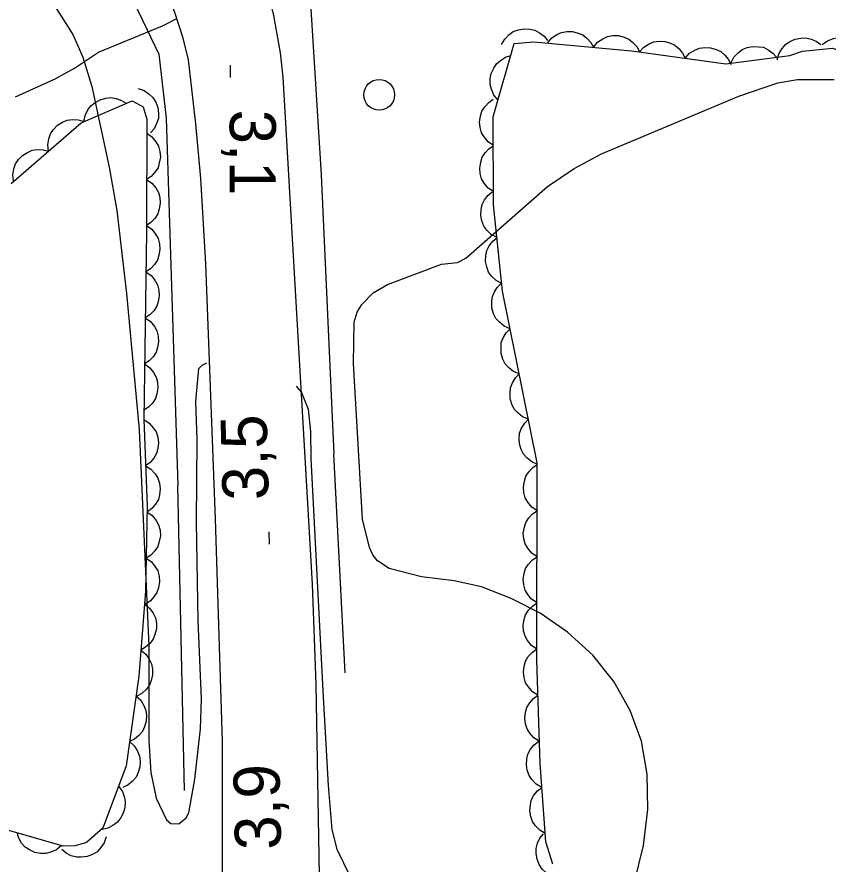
# Model space of a CAD drawing. Extents: x 336540 to 340074, y 5572036 to 5573747.
# Drawn here: x 337826.7 to 337879.4, y 5572610.7 to 5572665.8 of the extents above; entities that cross this region are included whole.
import ezdxf

# ---------------------------------------------------------------- set-up
doc = ezdxf.new("R2010")
doc.units = 0
for name, color, linetype in [('Niveau 19', 7, 'Continuous'), ('Niveau 2', 7, 'Continuous'), ('Niveau 22', 7, 'Continuous'), ('Niveau 3', 7, 'Continuous'), ('Niveau 36', 7, 'Continuous'), ('Niveau 4', 7, 'Continuous'), ('Niveau 44', 7, 'Continuous')]:
    doc.layers.add(name, color=color, linetype=linetype)

msp = doc.modelspace()

# ---------------------------------------------------------------- linework, layer by layer
at = {"layer": 'Niveau 19'}
for points in [[(337712.98, 5572779.69), (337742.53, 5572755.28), (337762.03, 5572739.67), (337829.49, 5572684.69), (337834.99, 5572680.09), (337837.06, 5572678.09), (337838.63, 5572676.37), (337840.01, 5572674.68), (337840.7, 5572673.65), (337841.53, 5572672.11), (337842.06, 5572670.79), (337842.65, 5572668.78), (337843.33, 5572665.9), (337843.76, 5572663.48), (337843.95, 5572661.91), (337845.85, 5572628.94), (337846.09, 5572622.43), (337846.3, 5572609.99)], [(337840.01, 5572610.15), (337840.02, 5572618.71), (337839.56, 5572633.17), (337838.94, 5572649.77), (337838.61, 5572655.32), (337838.28, 5572658.87), (337837.8, 5572663.03), (337837.47, 5572664.44), (337836.93, 5572666.1), (337835.96, 5572668.65), (337835.06, 5572670.62), (337834.43, 5572671.65), (337833.43, 5572672.85), (337830.87, 5572675.2), (337815.28, 5572688.25), (337763.4, 5572730.81), (337747.9, 5572743.42), (337733.2, 5572755.24)]]:
    msp.add_lwpolyline(points, dxfattribs=at)
at = {"layer": 'Niveau 2'}
for points in [[(337829.22, 5572666.35), (337830.29, 5572664.67), (337830.95, 5572663.21), (337831.52, 5572661.3), (337832.66, 5572656.04), (337833.14, 5572653.23), (337833.78, 5572647.83), (337834.61, 5572638.96), (337835.24, 5572624.92), (337835.23, 5572618.75), (337835.37, 5572616.68), (337835.7, 5572615.01), (337836.37, 5572613.62), (337836.66, 5572613.38), (337837.19, 5572613.34), (337837.66, 5572613.73), (337837.83, 5572614.07), (337838.22, 5572616.25), (337838.59, 5572619.52), (337838.66, 5572621.47), (337838.44, 5572626.56), (337838.34, 5572632.96), (337838.38, 5572638.33), (337838.28, 5572640.8), (337838.48, 5572642.96), (337838.7, 5572643.18), (337839.01, 5572643.32)], [(337866.2, 5572607.08), (337867.39, 5572611.95), (337867.67, 5572614.29), (337867.64, 5572616.57), (337867.27, 5572618.72), (337866.52, 5572620.73), (337865.46, 5572622.6), (337864.1, 5572624.32), (337862.46, 5572625.82), (337860.68, 5572627.04), (337858.79, 5572628), (337856.86, 5572628.77), (337855.08, 5572629.15), (337852.96, 5572629.42), (337850.85, 5572629.95), (337850.1, 5572630.46), (337849.8, 5572630.85), (337849.57, 5572631.31), (337849.12, 5572633.17), (337848.53, 5572643.28), (337848.58, 5572645.97), (337848.77, 5572646.63), (337849.07, 5572647.12), (337849.82, 5572647.87), (337850.76, 5572648.41), (337854.26, 5572649.73), (337855.3, 5572649.85), (337855.85, 5572650.12), (337861.16, 5572654.8), (337862.88, 5572655.96), (337864.66, 5572656.91), (337873.59, 5572660.67), (337876.14, 5572661.53), (337877.41, 5572661.75), (337879.79, 5572661.75)], [(337844.81, 5572641.81), (337845.16, 5572641.39), (337845.6, 5572640.32), (337845.74, 5572638.86), (337845.77, 5572637.11), (337846.55, 5572621.99), (337846.89, 5572615.84), (337847.13, 5572612.98), (337847.45, 5572611.71), (337848.3, 5572609.96)]]:
    msp.add_lwpolyline(points, dxfattribs=at)
at = {"layer": 'Niveau 22'}
msp.add_lwpolyline([(337826.56, 5572660.61), (337829.13, 5572661.8), (337830.39, 5572662.49), (337831.96, 5572663.53), (337836.13, 5572665.24), (337837.06, 5572665.71)], dxfattribs=at)
at = {"layer": 'Niveau 3'}
for p, q in [((337840.53, 5572662.67), (337840.51, 5572661.87)), ((337843.08, 5572631.54), (337843.06, 5572632.34))]:
    msp.add_line(p, q, dxfattribs=at)
at = {"layer": 'Niveau 36'}
msp.add_circle((337850.209, 5572660.751), 1, dxfattribs=at)
at = {"layer": 'Niveau 4'}
for points in [[(337729.89, 5572768.34), (337739.09, 5572761.24), (337748.28, 5572753.64), (337758.21, 5572745.96), (337763.29, 5572742.22), (337772.1, 5572734.8), (337776.34, 5572730.8), (337780.97, 5572726.62), (337786.08, 5572722.81), (337795.22, 5572715.2), (337800.36, 5572711.66), (337804.82, 5572708.13), (337809.23, 5572703.93), (337813.64, 5572700.01), (337823.13, 5572692.29), (337827.59, 5572688.36), (337832.21, 5572684.75), (337837.3, 5572680.55), (337841.94, 5572675.44), (337844.59, 5572671.21), (337845.74, 5572666.69), (337846.44, 5572655.54), (337847.27, 5572637.38)], [(337734.94, 5572750.56), (337739.53, 5572746.61), (337744.44, 5572742.97), (337748.88, 5572739.46), (337753.54, 5572735.99), (337757.16, 5572732.1), (337761.2, 5572729.03), (337765.73, 5572725.81), (337774.67, 5572718.12), (337784.4, 5572710.3), (337789.1, 5572706.85), (337793.58, 5572702.82), (337798.1, 5572698.98), (337807.3, 5572692.05), (337815.89, 5572684.39), (337820.34, 5572679.93), (337824.9, 5572675.6), (337829.59, 5572671.72), (337834.04, 5572667.26), (337835.89, 5572663.4), (337836.35, 5572659.23), (337837.12, 5572635.34)], [(337847.99, 5572623.17), (337847.27, 5572637.38)], [(337837.56, 5572615.51), (337837.12, 5572635.34)]]:
    msp.add_lwpolyline(points, dxfattribs=at)
at = {"layer": 'Niveau 44'}
for points in [[(337858.17, 5572664.02), (337858.37, 5572664.38), (337858.67, 5572664.67), (337858.93, 5572664.86), (337859.26, 5572664.98), (337859.63, 5572665.04), (337860.01, 5572665.01), (337860.33, 5572664.95), (337860.64, 5572664.78), (337860.93, 5572664.56), (337861.16, 5572664.28)], [(337861.16, 5572664.12), (337861.42, 5572664.44), (337861.76, 5572664.67), (337862.06, 5572664.81), (337862.4, 5572664.87), (337862.77, 5572664.87), (337863.14, 5572664.77), (337863.45, 5572664.66), (337863.72, 5572664.44), (337863.97, 5572664.16), (337864.15, 5572663.85)], [(337864.15, 5572663.85), (337864.41, 5572664.17), (337864.75, 5572664.39), (337865.05, 5572664.54), (337865.39, 5572664.6), (337865.76, 5572664.6), (337866.13, 5572664.5), (337866.44, 5572664.38), (337866.71, 5572664.16), (337866.96, 5572663.89), (337867.13, 5572663.57)], [(337879.02, 5572664.03), (337879.36, 5572664.27), (337879.74, 5572664.41), (337880.07, 5572664.48), (337880.42, 5572664.45), (337880.78, 5572664.36), (337881.11, 5572664.17), (337881.38, 5572663.98), (337881.59, 5572663.7), (337881.76, 5572663.37), (337881.85, 5572663.02)], [(337861.51, 5572610.73), (337861.05, 5572612.19), (337860.67, 5572617.27), (337860.46, 5572624.01), (337860.49, 5572636.83), (337858.23, 5572647.99), (337857.65, 5572653.6), (337857.63, 5572659.33), (337858.99, 5572664.09), (337860.27, 5572664.2), (337866.61, 5572663.62), (337872.75, 5572662.77), (337876.92, 5572663.31), (337877.74, 5572663.6), (337879.69, 5572663.79), (337886.33, 5572661.44), (337891.31, 5572660.56), (337896.93, 5572660.59), (337902.73, 5572660.17), (337909.41, 5572659.53), (337914.89, 5572658.65)], [(337867.13, 5572663.55), (337867.41, 5572663.86), (337867.76, 5572664.07), (337868.06, 5572664.2), (337868.41, 5572664.24), (337868.78, 5572664.22), (337869.15, 5572664.11), (337869.44, 5572663.98), (337869.71, 5572663.75), (337869.94, 5572663.46), (337870.1, 5572663.14)], [(337876.09, 5572663.02), (337876.2, 5572663.42), (337876.41, 5572663.77), (337876.62, 5572664.02), (337876.91, 5572664.22), (337877.25, 5572664.38), (337877.62, 5572664.44), (337877.95, 5572664.46), (337878.29, 5572664.38), (337878.63, 5572664.23), (337878.92, 5572664.02)], [(337870.1, 5572663.14), (337870.38, 5572663.45), (337870.73, 5572663.66), (337871.03, 5572663.79), (337871.38, 5572663.83), (337871.75, 5572663.81), (337872.12, 5572663.7), (337872.42, 5572663.57), (337872.68, 5572663.33), (337872.92, 5572663.05), (337873.07, 5572662.73)], [(337873.08, 5572662.81), (337873.26, 5572663.19), (337873.54, 5572663.48), (337873.8, 5572663.69), (337874.13, 5572663.82), (337874.49, 5572663.9), (337874.87, 5572663.88), (337875.19, 5572663.84), (337875.51, 5572663.68), (337875.81, 5572663.47), (337876.05, 5572663.2)], [(337857.94, 5572660.41), (337857.67, 5572660.73), (337857.51, 5572661.11), (337857.42, 5572661.43), (337857.43, 5572661.78), (337857.5, 5572662.14), (337857.67, 5572662.49), (337857.84, 5572662.77), (337858.1, 5572662.99), (337858.42, 5572663.19), (337858.76, 5572663.3)], [(337834.54, 5572661.17), (337834.93, 5572661.04), (337835.26, 5572660.8), (337835.5, 5572660.58), (337835.68, 5572660.27), (337835.81, 5572659.92), (337835.85, 5572659.54), (337835.85, 5572659.22), (337835.74, 5572658.88), (337835.57, 5572658.55), (337835.33, 5572658.28)], [(337826.27, 5572654.99), (337830.84, 5572658.92), (337834.15, 5572660.37), (337834.87, 5572659.96), (337835.09, 5572659.16), (337835.07, 5572651.87), (337834.9, 5572639.63)], [(337831.01, 5572658.99), (337831.09, 5572659.41), (337831.27, 5572659.77), (337831.46, 5572660.04), (337831.74, 5572660.26), (337832.06, 5572660.43), (337832.43, 5572660.53), (337832.76, 5572660.57), (337833.1, 5572660.51), (337833.45, 5572660.39), (337833.76, 5572660.2)], [(337857.64, 5572657.46), (337857.29, 5572657.69), (337857.03, 5572658.01), (337856.86, 5572658.29), (337856.77, 5572658.63), (337856.74, 5572658.99), (337856.8, 5572659.37), (337856.88, 5572659.69), (337857.08, 5572659.98), (337857.33, 5572660.25), (337857.63, 5572660.46)], [(337828.71, 5572657.08), (337828.66, 5572657.5), (337828.73, 5572657.9), (337828.83, 5572658.21), (337829.03, 5572658.5), (337829.29, 5572658.77), (337829.62, 5572658.97), (337829.91, 5572659.1), (337830.26, 5572659.15), (337830.63, 5572659.13), (337830.98, 5572659.04)], [(337835.09, 5572658.25), (337835.43, 5572658.01), (337835.69, 5572657.7), (337835.86, 5572657.41), (337835.95, 5572657.07), (337835.98, 5572656.7), (337835.91, 5572656.33), (337835.83, 5572656.01), (337835.63, 5572655.72), (337835.38, 5572655.45), (337835.08, 5572655.25)], [(337857.65, 5572654.46), (337857.3, 5572654.69), (337857.04, 5572655.01), (337856.87, 5572655.29), (337856.78, 5572655.63), (337856.75, 5572655.99), (337856.81, 5572656.37), (337856.9, 5572656.69), (337857.09, 5572656.98), (337857.34, 5572657.25), (337857.64, 5572657.46)], [(337826.43, 5572655.13), (337826.38, 5572655.54), (337826.46, 5572655.94), (337826.56, 5572656.26), (337826.76, 5572656.55), (337827.01, 5572656.81), (337827.34, 5572657.01), (337827.64, 5572657.15), (337827.99, 5572657.19), (337828.36, 5572657.18), (337828.71, 5572657.08)], [(337835.08, 5572655.25), (337835.42, 5572655.01), (337835.68, 5572654.7), (337835.85, 5572654.41), (337835.94, 5572654.07), (337835.97, 5572653.7), (337835.91, 5572653.33), (337835.82, 5572653.01), (337835.62, 5572652.72), (337835.37, 5572652.45), (337835.07, 5572652.25)], [(337857.87, 5572651.47), (337857.5, 5572651.67), (337857.21, 5572651.95), (337857.01, 5572652.22), (337856.89, 5572652.55), (337856.82, 5572652.91), (337856.85, 5572653.29), (337856.9, 5572653.61), (337857.06, 5572653.93), (337857.29, 5572654.22), (337857.56, 5572654.45)], [(337835.08, 5572652.25), (337835.42, 5572652.01), (337835.67, 5572651.69), (337835.84, 5572651.4), (337835.92, 5572651.06), (337835.95, 5572650.69), (337835.88, 5572650.32), (337835.79, 5572650), (337835.59, 5572649.71), (337835.33, 5572649.44), (337835.03, 5572649.25)], [(337858.18, 5572648.49), (337857.81, 5572648.68), (337857.52, 5572648.97), (337857.32, 5572649.23), (337857.2, 5572649.56), (337857.13, 5572649.92), (337857.15, 5572650.31), (337857.21, 5572650.63), (337857.37, 5572650.94), (337857.59, 5572651.24), (337857.87, 5572651.47)], [(337835.03, 5572649.25), (337835.38, 5572649.01), (337835.63, 5572648.69), (337835.8, 5572648.4), (337835.88, 5572648.06), (337835.91, 5572647.69), (337835.84, 5572647.32), (337835.75, 5572647), (337835.55, 5572646.71), (337835.29, 5572646.45), (337834.99, 5572646.25)], [(337858.73, 5572645.54), (337858.34, 5572645.7), (337858.03, 5572645.96), (337857.8, 5572646.2), (337857.65, 5572646.51), (337857.54, 5572646.87), (337857.53, 5572647.25), (337857.55, 5572647.58), (337857.69, 5572647.9), (337857.88, 5572648.22), (337858.13, 5572648.48)], [(337834.99, 5572646.25), (337835.33, 5572646.01), (337835.59, 5572645.69), (337835.75, 5572645.4), (337835.84, 5572645.06), (337835.87, 5572644.69), (337835.8, 5572644.32), (337835.7, 5572644.01), (337835.51, 5572643.71), (337835.25, 5572643.45), (337834.95, 5572643.25)], [(337859.32, 5572642.6), (337858.94, 5572642.76), (337858.62, 5572643.02), (337858.4, 5572643.26), (337858.24, 5572643.57), (337858.14, 5572643.93), (337858.13, 5572644.31), (337858.15, 5572644.64), (337858.28, 5572644.96), (337858.47, 5572645.28), (337858.73, 5572645.54)], [(337834.95, 5572643.25), (337835.29, 5572643.01), (337835.54, 5572642.69), (337835.71, 5572642.4), (337835.8, 5572642.06), (337835.82, 5572641.7), (337835.76, 5572641.32), (337835.66, 5572641.01), (337835.47, 5572640.71), (337835.21, 5572640.45), (337834.91, 5572640.25)], [(337859.92, 5572639.66), (337859.53, 5572639.82), (337859.22, 5572640.08), (337858.99, 5572640.32), (337858.84, 5572640.63), (337858.73, 5572640.99), (337858.72, 5572641.37), (337858.75, 5572641.7), (337858.88, 5572642.02), (337859.07, 5572642.34), (337859.32, 5572642.6)], [(337834.9, 5572639.63), (337835.12, 5572634.03), (337835.02, 5572628.48), (337834.57, 5572622.95), (337833.75, 5572617.12), (337832.25, 5572613.06), (337831.17, 5572612.14), (337830.44, 5572611.93), (337829.65, 5572611.9), (337826.13, 5572612.91)], [(337834.9, 5572639.63), (337835.25, 5572639.41), (337835.52, 5572639.1), (337835.71, 5572638.83), (337835.81, 5572638.49), (337835.86, 5572638.13), (337835.81, 5572637.75), (337835.73, 5572637.43), (337835.55, 5572637.13), (337835.31, 5572636.85), (337835.02, 5572636.63)], [(337860.51, 5572636.72), (337860.13, 5572636.88), (337859.81, 5572637.14), (337859.59, 5572637.38), (337859.43, 5572637.69), (337859.33, 5572638.05), (337859.32, 5572638.43), (337859.34, 5572638.76), (337859.47, 5572639.08), (337859.67, 5572639.4), (337859.92, 5572639.66)], [(337835.02, 5572636.63), (337835.37, 5572636.41), (337835.64, 5572636.11), (337835.82, 5572635.83), (337835.93, 5572635.5), (337835.97, 5572635.13), (337835.92, 5572634.75), (337835.85, 5572634.43), (337835.67, 5572634.13), (337835.43, 5572633.85), (337835.14, 5572633.63)], [(337860.48, 5572633.71), (337860.14, 5572633.95), (337859.88, 5572634.27), (337859.71, 5572634.55), (337859.62, 5572634.89), (337859.59, 5572635.26), (337859.66, 5572635.63), (337859.74, 5572635.95), (337859.94, 5572636.24), (337860.19, 5572636.51), (337860.49, 5572636.71)], [(337835.11, 5572633.63), (337835.45, 5572633.39), (337835.7, 5572633.07), (337835.87, 5572632.79), (337835.96, 5572632.45), (337835.98, 5572632.08), (337835.91, 5572631.7), (337835.82, 5572631.39), (337835.62, 5572631.1), (337835.36, 5572630.83), (337835.06, 5572630.63)], [(337860.48, 5572630.71), (337860.13, 5572630.95), (337859.87, 5572631.27), (337859.7, 5572631.55), (337859.61, 5572631.89), (337859.58, 5572632.26), (337859.65, 5572632.63), (337859.74, 5572632.95), (337859.93, 5572633.24), (337860.18, 5572633.51), (337860.48, 5572633.71)], [(337835.06, 5572630.63), (337835.4, 5572630.39), (337835.65, 5572630.07), (337835.82, 5572629.79), (337835.9, 5572629.45), (337835.93, 5572629.08), (337835.86, 5572628.7), (337835.76, 5572628.39), (337835.56, 5572628.1), (337835.31, 5572627.83), (337835, 5572627.64)], [(337860.47, 5572627.71), (337860.12, 5572627.95), (337859.87, 5572628.27), (337859.7, 5572628.55), (337859.61, 5572628.89), (337859.58, 5572629.26), (337859.64, 5572629.63), (337859.73, 5572629.95), (337859.92, 5572630.24), (337860.18, 5572630.51), (337860.48, 5572630.71)], [(337834.95, 5572627.64), (337835.28, 5572627.38), (337835.51, 5572627.04), (337835.66, 5572626.75), (337835.72, 5572626.4), (337835.72, 5572626.03), (337835.63, 5572625.66), (337835.51, 5572625.35), (337835.29, 5572625.08), (337835.02, 5572624.83), (337834.71, 5572624.65)], [(337860.46, 5572624.71), (337860.12, 5572624.95), (337859.86, 5572625.27), (337859.69, 5572625.55), (337859.6, 5572625.89), (337859.57, 5572626.26), (337859.63, 5572626.63), (337859.72, 5572626.95), (337859.92, 5572627.24), (337860.17, 5572627.51), (337860.47, 5572627.71)], [(337834.71, 5572624.65), (337835.03, 5572624.39), (337835.26, 5572624.05), (337835.41, 5572623.76), (337835.47, 5572623.41), (337835.48, 5572623.04), (337835.38, 5572622.67), (337835.27, 5572622.36), (337835.05, 5572622.09), (337834.78, 5572621.83), (337834.46, 5572621.66)], [(337860.53, 5572621.72), (337860.18, 5572621.94), (337859.91, 5572622.25), (337859.73, 5572622.52), (337859.63, 5572622.86), (337859.59, 5572623.23), (337859.64, 5572623.61), (337859.72, 5572623.92), (337859.9, 5572624.22), (337860.15, 5572624.5), (337860.44, 5572624.71)], [(337834.39, 5572621.67), (337834.7, 5572621.39), (337834.91, 5572621.04), (337835.04, 5572620.73), (337835.08, 5572620.39), (337835.06, 5572620.02), (337834.95, 5572619.65), (337834.82, 5572619.35), (337834.58, 5572619.09), (337834.29, 5572618.85), (337833.97, 5572618.7)], [(337860.62, 5572618.72), (337860.27, 5572618.94), (337860.01, 5572619.25), (337859.83, 5572619.52), (337859.72, 5572619.86), (337859.68, 5572620.23), (337859.73, 5572620.61), (337859.81, 5572620.92), (337860, 5572621.22), (337860.24, 5572621.5), (337860.53, 5572621.72)], [(337833.97, 5572618.7), (337834.28, 5572618.42), (337834.49, 5572618.07), (337834.62, 5572617.76), (337834.66, 5572617.41), (337834.64, 5572617.05), (337834.53, 5572616.68), (337834.4, 5572616.38), (337834.16, 5572616.12), (337833.88, 5572615.88), (337833.55, 5572615.72)], [(337860.79, 5572615.72), (337860.42, 5572615.93), (337860.14, 5572616.23), (337859.95, 5572616.49), (337859.84, 5572616.83), (337859.78, 5572617.19), (337859.81, 5572617.57), (337859.88, 5572617.89), (337860.05, 5572618.2), (337860.28, 5572618.49), (337860.56, 5572618.71)], [(337833.26, 5572615.8), (337833.51, 5572615.46), (337833.64, 5572615.07), (337833.7, 5572614.75), (337833.67, 5572614.4), (337833.57, 5572614.04), (337833.38, 5572613.71), (337833.19, 5572613.45), (337832.9, 5572613.24), (337832.57, 5572613.07), (337832.22, 5572612.98)], [(337861.01, 5572612.73), (337860.65, 5572612.94), (337860.37, 5572613.23), (337860.18, 5572613.5), (337860.06, 5572613.83), (337860, 5572614.2), (337860.04, 5572614.58), (337860.1, 5572614.9), (337860.27, 5572615.21), (337860.5, 5572615.5), (337860.79, 5572615.72)], [(337829.54, 5572611.93), (337829.22, 5572611.66), (337828.85, 5572611.5), (337828.53, 5572611.42), (337828.18, 5572611.42), (337827.81, 5572611.49), (337827.47, 5572611.66), (337827.19, 5572611.83), (337826.96, 5572612.1), (337826.77, 5572612.42), (337826.66, 5572612.76)], [(337861.79, 5572609.85), (337861.39, 5572609.96), (337861.05, 5572610.19), (337860.8, 5572610.41), (337860.61, 5572610.7), (337860.47, 5572611.05), (337860.42, 5572611.42), (337860.41, 5572611.75), (337860.51, 5572612.09), (337860.66, 5572612.42), (337860.89, 5572612.71)], [(337832.46, 5572612.51), (337832.33, 5572612.11), (337832.09, 5572611.78), (337831.87, 5572611.54), (337831.57, 5572611.36), (337831.22, 5572611.22), (337830.84, 5572611.18), (337830.52, 5572611.18), (337830.18, 5572611.28), (337829.85, 5572611.45), (337829.57, 5572611.68)]]:
    msp.add_lwpolyline(points, dxfattribs=at)

# ---------------------------------------------------------------- texts
at = {"layer": 'Niveau 3'}
for s, height, rotation, p in [('3,1    ', 2.9999, 269.942, (337840.49, 5572659.79)), ('3,5    ', 2.9999, 91.4779, (337843.03, 5572634.42)), ('3,9    ', 2.9998, 91.3003, (337843.84, 5572611.69))]:
    msp.add_text(s, height=height, rotation=rotation, dxfattribs=at).set_placement(p)

doc.saveas('drawing.dxf')
